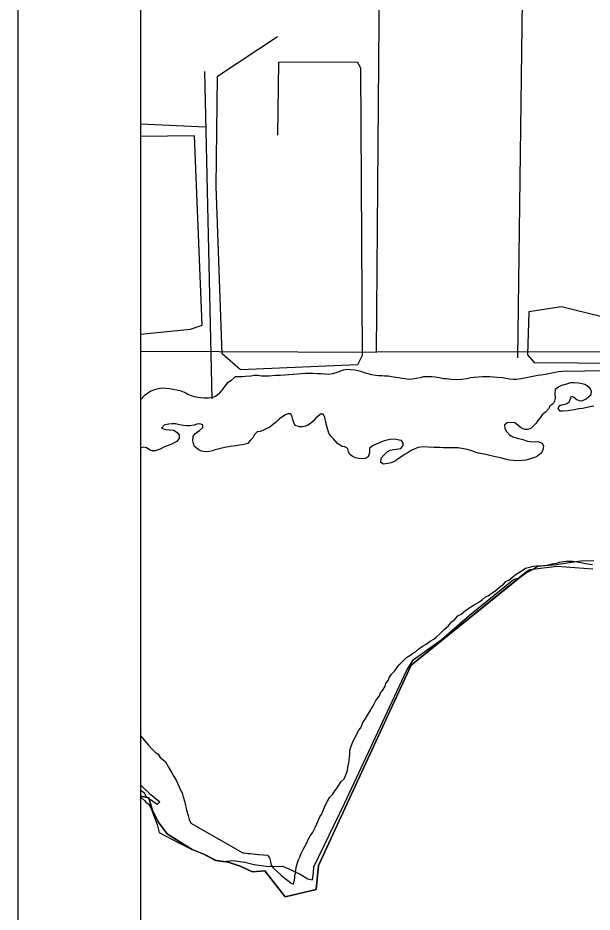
# Model space of a CAD drawing. Extents: x 0 to 34, y 0 to 22.
# Drawn here: x 2 to 2.468, y 16.488 to 17.217 of the extents above; entities that cross this region are included whole.
import ezdxf

# ---------------------------------------------------------------- set-up
doc = ezdxf.new("R2010")
doc.units = 0
for name, color, linetype in [('GM_X_Corporation', 7, 'Continuous'), ('GM_X_Major_Lake', 7, 'Continuous'), ('GM_X_Minor_River', 7, 'Continuous'), ('SH_Data', 7, 'Continuous')]:
    doc.layers.add(name, color=color, linetype=linetype)

msp = doc.modelspace()

# ---------------------------------------------------------------- linework, layer by layer
at = {"layer": 'GM_X_Corporation'}
for points in [[(2.1, 19.23555), (2.1, 16.59135), (2.1005, 16.59095), (2.10257, 16.58875), (2.10716, 16.58453), (2.11151, 16.58109), (2.11578, 16.57756), (2.11349, 16.57536), (2.10734, 16.57962), (2.10577, 16.58087), (2.10445, 16.58219), (2.10344, 16.58416), (2.10147, 16.58591), (2.1, 16.58685), (2.1, 16.58147), (2.10082, 16.58086), (2.10321, 16.57852), (2.10422, 16.57724), (2.10697, 16.57536), (2.10908, 16.57127), (2.11353, 16.55893), (2.11509, 16.55251), (2.13078, 16.54425), (2.14153, 16.53877), (2.1512, 16.53497), (2.16126, 16.52965), (2.16739, 16.52884), (2.17565, 16.52976), (2.185, 16.52838), (2.1928, 16.52645), (2.20436, 16.52471), (2.21574, 16.52508), (2.22143, 16.52251), (2.23024, 16.51838), (2.23638, 16.51471), (2.24024, 16.51379), (2.24106, 16.51966), (2.24134, 16.52443), (2.26629, 16.57618), (2.31685, 16.68435), (2.32244, 16.69325), (2.3452, 16.70967), (2.36832, 16.72977), (2.4041, 16.75876), (2.40869, 16.76032), (2.41373, 16.7638), (2.41914, 16.76674), (2.42392, 16.76959), (2.43896, 16.77105), (2.45915, 16.77408), (2.46952, 16.77445)], [(2.1, 18.27405), (2.1, 16.59135), (2.1005, 16.59095), (2.10257, 16.58875), (2.10716, 16.58453), (2.11151, 16.58109), (2.11578, 16.57756), (2.11349, 16.57536), (2.10734, 16.57962), (2.10577, 16.58087), (2.10445, 16.58219), (2.10344, 16.58416), (2.10147, 16.58591), (2.1, 16.58685), (2.1, 16.58147), (2.10082, 16.58086), (2.10321, 16.57852), (2.10422, 16.57724), (2.10697, 16.57536), (2.10908, 16.57127), (2.11353, 16.55893), (2.11509, 16.55251), (2.13078, 16.54425), (2.14153, 16.53877), (2.1512, 16.53497), (2.16126, 16.52965), (2.16739, 16.52884), (2.17565, 16.52976), (2.185, 16.52838), (2.1928, 16.52645), (2.20436, 16.52471), (2.21574, 16.52508), (2.22143, 16.52251), (2.23024, 16.51838), (2.23638, 16.51471), (2.24024, 16.51379), (2.24106, 16.51966), (2.24134, 16.52443), (2.26629, 16.57618), (2.31685, 16.68435), (2.32244, 16.69325), (2.3452, 16.70967), (2.36832, 16.72977), (2.4041, 16.75876), (2.40869, 16.76032), (2.41373, 16.7638), (2.41914, 16.76674), (2.42392, 16.76959), (2.43896, 16.77105), (2.45915, 16.77408), (2.46952, 16.77445)]]:
    msp.add_lwpolyline(points, dxfattribs=at)
for points in [[(2.1, 17.45044), (2.1, 16.94501), (2.2924, 16.94427), (2.29652, 17.45028)], [(2.79816, 17.44485), (2.79596, 16.94452), (2.2924, 16.94427), (2.29652, 17.45028)]]:
    msp.add_lwpolyline(points, close=True, dxfattribs=at)
at = {"layer": 'GM_X_Major_Lake'}
for p, q in [((2.43951, 16.76936), (2.41755, 16.76682)), ((2.46886, 16.76721), (2.43951, 16.76936)), ((2.41755, 16.76682), (2.41478, 16.765)), ((2.41755, 16.76682), (2.41501, 16.76518))]:
    msp.add_line(p, q, dxfattribs=at)
for points in [[(2.1, 16.58205), (2.10669, 16.58074), (2.10954, 16.57123), (2.11428, 16.56116), (2.12168, 16.55128), (2.13212, 16.545), (2.14198, 16.53873), (2.15166, 16.53493), (2.16172, 16.52961), (2.17139, 16.52828), (2.18126, 16.52505), (2.19132, 16.52049), (2.20138, 16.52125), (2.21806, 16.49988), (2.24331, 16.50605), (2.2452, 16.52545), (2.32069, 16.68895), (2.41501, 16.76518)], [(2.41478, 16.765), (2.32069, 16.68895), (2.2452, 16.52545), (2.24331, 16.50605), (2.21806, 16.49988), (2.20138, 16.52125), (2.19132, 16.52049), (2.18126, 16.52505), (2.17139, 16.52828), (2.16172, 16.52961), (2.15166, 16.53493), (2.14198, 16.53873), (2.13212, 16.545), (2.12168, 16.55128), (2.11428, 16.56116), (2.10954, 16.57123), (2.10669, 16.58074), (2.1, 16.58205)]]:
    msp.add_lwpolyline(points, dxfattribs=at)
at = {"layer": 'GM_X_Minor_River'}
msp.add_line((2.15311, 17.12788), (2.1, 17.13021), dxfattribs=at)
for points in [[(2.41389, 17.46739), (2.41403, 17.43945), (2.40749, 16.93959)], [(2.54284, 17.27129), (2.54196, 17.18406), (2.53325, 17.18136), (2.53467, 16.97896), (2.53511, 16.92974), (2.44419, 16.92855)], [(2.21198, 17.1213), (2.21281, 17.18079), (2.2766, 17.18109), (2.27928, 17.17616), (2.28068, 16.94165), (2.27692, 16.93403), (2.18145, 16.92978), (2.16658, 16.94301), (2.1617, 17.07944), (2.16276, 17.16953), (2.21157, 17.20188)], [(2.15211, 17.17309), (2.15804, 16.9061)], [(2.1, 16.95906), (2.14085, 16.96303), (2.15032, 16.96631), (2.14402, 17.1206), (2.1, 17.1202)], [(2.52536, 17.01673), (2.52531, 16.98937), (2.47623, 16.97298), (2.44315, 16.98138), (2.4166, 16.97707), (2.41545, 16.9421), (2.42099, 16.93585), (2.52711, 16.93502), (2.52721, 16.95194), (2.52099, 16.94297), (2.51379, 16.94199), (2.51001, 16.93855), (2.50471, 16.9353)], [(2.29158, 16.92536), (2.28873, 16.92572), (2.28569, 16.92666), (2.28265, 16.9274), (2.27998, 16.92853), (2.27713, 16.92909), (2.27466, 16.92965), (2.27086, 16.92982), (2.26821, 16.93019), (2.26536, 16.9296), (2.261, 16.92787), (2.25645, 16.92652), (2.25304, 16.92612), (2.25019, 16.9263), (2.24753, 16.92648), (2.2443, 16.92665), (2.24051, 16.92682), (2.23443, 16.9268), (2.23102, 16.92659), (2.22798, 16.92639), (2.22438, 16.92599), (2.22096, 16.92578), (2.21773, 16.92539), (2.21394, 16.92518), (2.21014, 16.92516), (2.20502, 16.92476), (2.20141, 16.92474), (2.19857, 16.92473), (2.19552, 16.92528), (2.19306, 16.92527), (2.18983, 16.92469), (2.18566, 16.92448), (2.18281, 16.92427), (2.17977, 16.92426), (2.17731, 16.92406), (2.17353, 16.921), (2.17069, 16.91889), (2.1688, 16.91641), (2.16635, 16.91317), (2.16371, 16.90993), (2.16125, 16.90821), (2.15841, 16.90743), (2.15538, 16.90685), (2.15158, 16.90664), (2.14683, 16.90719), (2.14398, 16.90774), (2.14151, 16.90868), (2.13847, 16.90981), (2.1358, 16.91132), (2.13314, 16.91244), (2.12952, 16.91338), (2.12668, 16.91393), (2.12401, 16.91449), (2.12041, 16.91466), (2.11794, 16.91484), (2.11471, 16.91426), (2.1113, 16.91348), (2.10846, 16.91252), (2.10581, 16.9106), (2.10297, 16.90869), (2.10014, 16.90564), (2.1, 16.90542)], [(2.44719, 16.92872), (2.44419, 16.92855), (2.44096, 16.92815), (2.43774, 16.92757), (2.43432, 16.92698), (2.43015, 16.92601), (2.42674, 16.92561), (2.42389, 16.92522), (2.41858, 16.92425), (2.4146, 16.92328), (2.41043, 16.9225), (2.40682, 16.9221), (2.40416, 16.92209), (2.40094, 16.92226), (2.39505, 16.92337), (2.39087, 16.92373), (2.38479, 16.92409), (2.37891, 16.92406), (2.37208, 16.92365), (2.36923, 16.92325), (2.3662, 16.92248), (2.36202, 16.92189), (2.35785, 16.92168), (2.35329, 16.92185), (2.34949, 16.9224), (2.34702, 16.92258), (2.34341, 16.92332), (2.34018, 16.92387), (2.33752, 16.92424), (2.33506, 16.92423), (2.33088, 16.92402), (2.32785, 16.92325), (2.32481, 16.92285), (2.3214, 16.92227), (2.31817, 16.92206), (2.3157, 16.92243), (2.31304, 16.9228), (2.31057, 16.92336), (2.3081, 16.92372), (2.30468, 16.92409), (2.30183, 16.92464), (2.29918, 16.92482), (2.29671, 16.925), (2.29405, 16.92499), (2.29158, 16.92536)], [(2.4447, 16.90156), (2.44717, 16.90214), (2.44944, 16.90349), (2.45038, 16.90577), (2.45131, 16.90825), (2.4534, 16.90769), (2.45569, 16.9058), (2.45836, 16.90448), (2.46063, 16.90487), (2.46328, 16.90621), (2.46536, 16.90774), (2.46744, 16.90984), (2.46762, 16.91231), (2.46666, 16.91459), (2.46456, 16.91667), (2.46227, 16.9178), (2.46018, 16.91855), (2.45714, 16.91892), (2.45372, 16.91928), (2.4505, 16.91927), (2.44747, 16.9183), (2.4433, 16.91714), (2.44102, 16.91599), (2.438, 16.91369), (2.43782, 16.91065), (2.43823, 16.90647), (2.43767, 16.90438), (2.43635, 16.90209), (2.43408, 16.90037), (2.43257, 16.89808), (2.43012, 16.89541), (2.42747, 16.89312), (2.42597, 16.89083), (2.42408, 16.88854), (2.42257, 16.88625), (2.4205, 16.88415), (2.41823, 16.88205), (2.41596, 16.88109), (2.41349, 16.88108), (2.41063, 16.8824), (2.40758, 16.88466), (2.4053, 16.88655), (2.40207, 16.88692), (2.39903, 16.88671), (2.39676, 16.8848), (2.39716, 16.88195), (2.39831, 16.87949), (2.40098, 16.87684), (2.40365, 16.87533), (2.40574, 16.87477), (2.40802, 16.87383), (2.41106, 16.87328), (2.41563, 16.87159), (2.41999, 16.87123), (2.42398, 16.87144), (2.42759, 16.86993), (2.42855, 16.86747), (2.42819, 16.86461), (2.42687, 16.86214), (2.42404, 16.85965), (2.42196, 16.85869), (2.41968, 16.85773), (2.41703, 16.85696), (2.41419, 16.85619), (2.41153, 16.85579), (2.4064, 16.85577), (2.40394, 16.85595), (2.4009, 16.85631), (2.39767, 16.85706), (2.39348, 16.85799), (2.38911, 16.85892), (2.38151, 16.86078), (2.37828, 16.86134), (2.37562, 16.8619), (2.37296, 16.86283), (2.37011, 16.86377), (2.3663, 16.86489), (2.36193, 16.86563), (2.3587, 16.86619), (2.35643, 16.86618), (2.35339, 16.86635), (2.34712, 16.86632), (2.34427, 16.8665), (2.33915, 16.86648), (2.33459, 16.86683), (2.33041, 16.867), (2.32643, 16.8666), (2.32359, 16.86545), (2.32056, 16.86411), (2.31829, 16.86257), (2.31583, 16.86104), (2.31337, 16.85932), (2.30977, 16.85702), (2.3075, 16.85549), (2.30429, 16.85396), (2.30163, 16.85337), (2.29803, 16.85279), (2.29593, 16.8543), (2.2961, 16.85791), (2.29837, 16.86039), (2.30101, 16.86306)], [(2.46977, 16.90035), (2.46636, 16.89957), (2.46408, 16.89918), (2.46048, 16.89841), (2.45725, 16.89801), (2.45384, 16.89723), (2.45175, 16.89703), (2.44872, 16.89645), (2.44435, 16.89624), (2.44226, 16.89623), (2.44055, 16.89831), (2.44167, 16.90079), (2.4447, 16.90156)], [(2.30101, 16.86306), (2.30366, 16.86441), (2.30651, 16.86499), (2.30859, 16.86519), (2.3122, 16.86578), (2.31408, 16.86807), (2.31426, 16.87016), (2.31292, 16.87224), (2.31083, 16.87261), (2.30722, 16.87336), (2.30362, 16.87296), (2.29982, 16.87218), (2.29641, 16.87102), (2.29433, 16.87006), (2.29206, 16.8691), (2.28903, 16.86795), (2.28676, 16.86585), (2.28659, 16.86223), (2.28566, 16.85881), (2.2832, 16.85766), (2.28054, 16.85727), (2.27807, 16.85763), (2.27541, 16.858), (2.27256, 16.85932), (2.27046, 16.86102), (2.26969, 16.8633), (2.26892, 16.86538), (2.26663, 16.86708), (2.26435, 16.86745), (2.26054, 16.86971), (2.2573, 16.8735), (2.2552, 16.87577), (2.25367, 16.87823), (2.25231, 16.88279), (2.25077, 16.8881), (2.25018, 16.89133), (2.24903, 16.89361), (2.24675, 16.8936), (2.24259, 16.89016), (2.2409, 16.88787), (2.23863, 16.88596), (2.23636, 16.88461), (2.23427, 16.88384), (2.23219, 16.88326), (2.22972, 16.88325), (2.22611, 16.88438), (2.22496, 16.88684), (2.22418, 16.88931), (2.2236, 16.8914), (2.22264, 16.89386), (2.22017, 16.89404), (2.21809, 16.89308), (2.21601, 16.89193), (2.21336, 16.88983), (2.21091, 16.88754), (2.20769, 16.88505), (2.20542, 16.88314), (2.20258, 16.88179), (2.19974, 16.88026), (2.19766, 16.87968), (2.195, 16.87929), (2.19293, 16.877), (2.19161, 16.87452), (2.18953, 16.87223), (2.18746, 16.86975), (2.18537, 16.86917), (2.1831, 16.86878), (2.18063, 16.86839), (2.1776, 16.86799), (2.17323, 16.8674), (2.16887, 16.86662), (2.16527, 16.86565), (2.16318, 16.86507), (2.16072, 16.86449), (2.15863, 16.86372), (2.15636, 16.86333), (2.15294, 16.86293), (2.14971, 16.86349), (2.14743, 16.86462), (2.144, 16.86745), (2.14323, 16.86973), (2.14265, 16.87182), (2.14282, 16.87543), (2.14433, 16.87772), (2.14811, 16.8804), (2.15094, 16.88288), (2.15093, 16.88497), (2.14827, 16.88591), (2.14599, 16.88552), (2.14372, 16.88475), (2.14031, 16.88416), (2.13765, 16.88415), (2.13518, 16.88452), (2.13309, 16.8847), (2.13081, 16.88526), (2.12853, 16.88582), (2.12549, 16.8858), (2.12283, 16.8856), (2.11923, 16.88482), (2.11716, 16.88234), (2.12077, 16.88122)], [(2.12077, 16.88122), (2.12362, 16.88085), (2.12704, 16.88068), (2.12989, 16.87879), (2.13142, 16.87671), (2.13163, 16.87424), (2.12974, 16.87138), (2.12747, 16.87023), (2.12463, 16.86907), (2.12103, 16.86772), (2.11894, 16.86676), (2.11611, 16.86523), (2.11194, 16.86388), (2.10985, 16.86387), (2.10776, 16.86443), (2.1049, 16.86632), (2.10262, 16.86688), (2.10053, 16.8663), (2.1, 16.86603)], [(2.23677, 16.54689), (2.23846, 16.54975), (2.24016, 16.55223), (2.24147, 16.5549), (2.24279, 16.55718), (2.24448, 16.56137), (2.24635, 16.56518), (2.24767, 16.56728), (2.2488, 16.57033), (2.25067, 16.57452), (2.25255, 16.57795), (2.25443, 16.58119), (2.25689, 16.58386), (2.25858, 16.58634), (2.26047, 16.58901), (2.2616, 16.5911), (2.26367, 16.59396), (2.26613, 16.59626), (2.26744, 16.59949), (2.26875, 16.60292), (2.26911, 16.60577), (2.26986, 16.60939), (2.2704, 16.61357), (2.27058, 16.61661), (2.27075, 16.61927), (2.27131, 16.62137), (2.27262, 16.62518), (2.27431, 16.6286), (2.27563, 16.63108), (2.27676, 16.63337), (2.27807, 16.63584), (2.27958, 16.63794), (2.28164, 16.6427), (2.28315, 16.6448), (2.28503, 16.64823), (2.28711, 16.65109), (2.2888, 16.65452), (2.2903, 16.65681), (2.29199, 16.66005), (2.29482, 16.66405), (2.29576, 16.66653), (2.29746, 16.66862), (2.29953, 16.67186), (2.30009, 16.67396), (2.30197, 16.67644), (2.3031, 16.67929), (2.30479, 16.68158), (2.30744, 16.68426), (2.30951, 16.6875), (2.31158, 16.68979), (2.31423, 16.69246), (2.31687, 16.69532), (2.31952, 16.69686), (2.32179, 16.69858), (2.32425, 16.69992), (2.3269, 16.70221), (2.32992, 16.70451), (2.33295, 16.70623), (2.33617, 16.70853), (2.33919, 16.71025), (2.34127, 16.71216), (2.3443, 16.71484), (2.34751, 16.71808), (2.3511, 16.72114), (2.35355, 16.72438), (2.35582, 16.72573), (2.35884, 16.72916), (2.36149, 16.7305), (2.36527, 16.73375), (2.36735, 16.73509), (2.36943, 16.73662), (2.37208, 16.73816), (2.37587, 16.74045), (2.3787, 16.74237), (2.38135, 16.74466), (2.38343, 16.74562), (2.38589, 16.74753), (2.38892, 16.74926), (2.3927, 16.75251), (2.3961, 16.75499), (2.39799, 16.75728), (2.40045, 16.75843), (2.40366, 16.76111), (2.40631, 16.76321), (2.41029, 16.7657), (2.41388, 16.768), (2.41824, 16.76916), (2.42052, 16.76974), (2.42298, 16.76994), (2.42526, 16.76996), (2.42867, 16.77035), (2.43133, 16.77055), (2.43569, 16.77171), (2.4391, 16.7723), (2.44176, 16.77307), (2.44479, 16.77366), (2.44745, 16.77386), (2.45239, 16.77369), (2.45618, 16.77333), (2.46036, 16.7724), (2.46264, 16.77203)], [(2.46264, 16.77203), (2.46473, 16.77166), (2.46853, 16.77111)], [(2.1, 16.63139), (2.10347, 16.62723), (2.10653, 16.62363), (2.10863, 16.62117), (2.11206, 16.61814), (2.11435, 16.61625), (2.11607, 16.6136), (2.11817, 16.6119), (2.12027, 16.61001), (2.12314, 16.60527), (2.12563, 16.6011), (2.12716, 16.59807), (2.12907, 16.59523), (2.13138, 16.58973), (2.13253, 16.58707), (2.13387, 16.5848), (2.13465, 16.58157), (2.136, 16.57721), (2.13736, 16.57075), (2.13872, 16.56639), (2.13968, 16.56297), (2.14102, 16.56012), (2.18353, 16.53588)], [(2.18353, 16.53588), (2.18443, 16.53581), (2.18766, 16.53545), (2.18975, 16.53527), (2.19374, 16.53472), (2.19621, 16.53454), (2.20038, 16.53437), (2.20342, 16.534), (2.20514, 16.53173), (2.20611, 16.52869), (2.2065, 16.52584), (2.20841, 16.52338), (2.21146, 16.52074), (2.21471, 16.51771), (2.2168, 16.51582), (2.22004, 16.51336), (2.22272, 16.5111), (2.22481, 16.51035), (2.22536, 16.51263), (2.22573, 16.5151), (2.22572, 16.51719), (2.22628, 16.51948), (2.22665, 16.52176), (2.2272, 16.52537), (2.22813, 16.52785), (2.22888, 16.53032), (2.22982, 16.53242), (2.23094, 16.53546), (2.23263, 16.53851), (2.23395, 16.54099), (2.23546, 16.54347), (2.23677, 16.54689)]]:
    msp.add_lwpolyline(points, dxfattribs=at)
at = {"layer": 'SH_Data'}
for p, q in [((2, 21), (2, 14)), ((2, 21), (2, 14)), ((2.1, 20.9), (2.1, 14.1)), ((2.1, 20.9), (2.1, 14.1))]:
    msp.add_line(p, q, dxfattribs=at)

doc.saveas('drawing.dxf')
